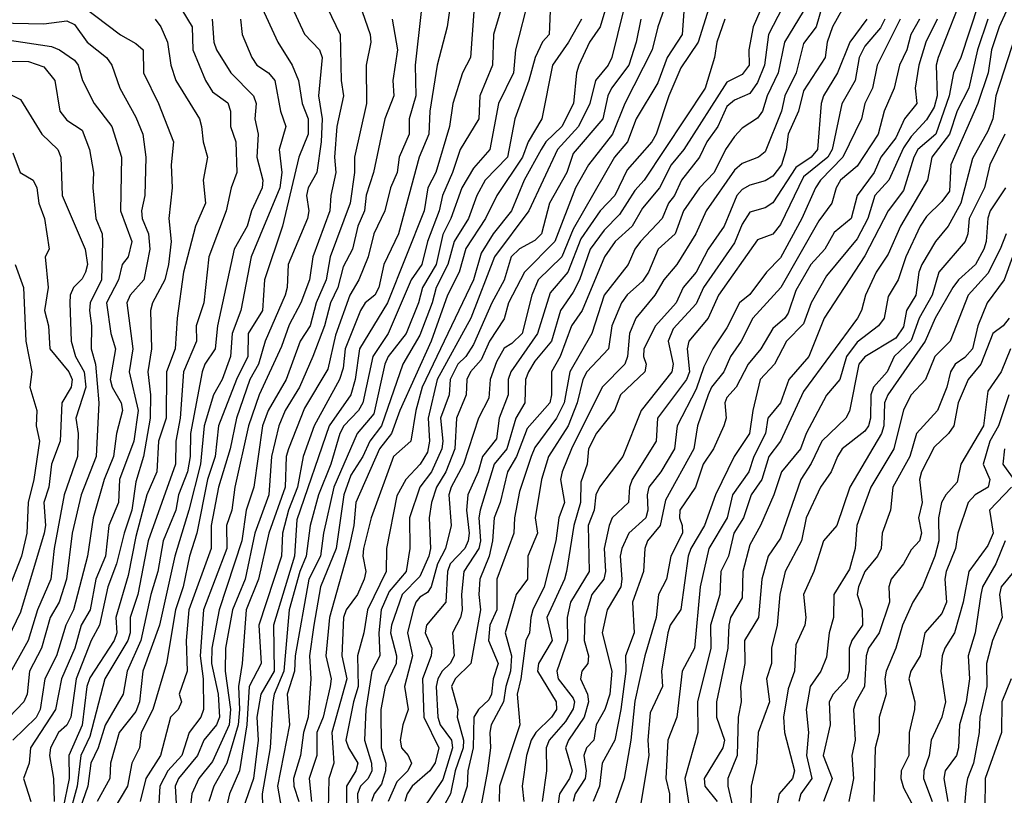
# Model space of a CAD drawing. Header units: metres. Extents: x -51132 to -49532, y -231222 to -229437.
# Tile 345 of 656: x -51004 to -50940, y -229551 to -229501. Entities that reach past the tile are written whole.
import ezdxf

# ---------------------------------------------------------------- set-up
doc = ezdxf.new("R2010")
doc.units = ezdxf.units.M
for name, color, linetype in [('CONTOUR_HALF', 8, 'Continuous'), ('CONTOUR_INDEX', 1, 'Continuous'), ('CONTOUR_INTER', 3, 'Continuous')]:
    doc.layers.add(name, color=color, linetype=linetype)

msp = doc.modelspace()

# ---------------------------------------------------------------- linework, layer by layer
at = {"layer": 'CONTOUR_HALF'}
for points, elevation in [([(-50984.442, -229498.259), (-50982.761, -229501.759), (-50982.696, -229504.759), (-50982.558, -229505.759), (-50982.974, -229507.759), (-50983.134, -229509.759), (-50983.052, -229510.759), (-50983.371, -229512.259), (-50983.431, -229513.259), (-50984.541, -229516.259), (-50984.768, -229517.759), (-50985.33, -229519.259), (-50986.08, -229520.685), (-50986.58, -229522.108), (-50988.035, -229525.259), (-50988.728, -229527.259), (-50989.638, -229531.259), (-50989.834, -229532.759), (-50990.177, -229533.759), (-50990.147, -229535.259), (-50991.667, -229539.259), (-50991.878, -229542.259), (-50991.693, -229543.759), (-50991.676, -229545.759), (-50991.841, -229546.259), (-50992.6, -229547.259), (-50993.074, -229548.759), (-50993.992, -229549.759), (-50994.504, -229550.759), (-50994.592, -229552.259)], 39.5), ([(-50965.097, -229498.759), (-50965.822, -229501.259), (-50966.534, -229502.259), (-50967.226, -229503.759), (-50967.383, -229504.259), (-50967.574, -229506.259), (-50968.333, -229507.759), (-50969.361, -229508.759), (-50969.677, -229509.259), (-50970.776, -229511.259), (-50971.601, -229513.259), (-50972.802, -229514.759), (-50973.58, -229516.008), (-50974.091, -229517.759), (-50977.416, -229524.759), (-50977.839, -229526.259), (-50978.163, -229528.259), (-50979.292, -229529.259), (-50980.752, -229533.259), (-50981.246, -229535.259), (-50981.282, -229535.759), (-50981.103, -229536.759), (-50981.201, -229537.259), (-50981.646, -229538.259), (-50982.384, -229539.259), (-50982.55, -229539.759), (-50982.651, -229542.259), (-50982.334, -229543.759), (-50983.307, -229547.259), (-50983.173, -229549.259), (-50983.516, -229550.259), (-50983.539, -229552.259)], 34.5), ([(-50953.316, -229498.759), (-50954.868, -229501.759), (-50955.126, -229503.759), (-50955.58, -229504.893), (-50956.08, -229505.605), (-50957.08, -229506.038), (-50957.58, -229506.453), (-50958.172, -229507.759), (-50958.886, -229508.759), (-50959.366, -229509.759), (-50960.535, -229511.259), (-50960.999, -229512.259), (-50961.386, -229512.759), (-50961.795, -229513.759), (-50963.207, -229515.259), (-50963.581, -229515.759), (-50964.009, -229516.759), (-50965.574, -229518.759), (-50966.375, -229521.259), (-50967.815, -229523.759), (-50968.171, -229525.759), (-50968.673, -229526.759), (-50970.08, -229528.684), (-50970.33, -229529.259), (-50971.08, -229531.542), (-50971.407, -229533.259), (-50971.444, -229534.259), (-50972.552, -229537.259), (-50972.556, -229539.259), (-50973.022, -229540.259), (-50973.094, -229541.259), (-50972.481, -229542.759), (-50972.791, -229543.759), (-50972.919, -229544.759), (-50973.08, -229545.117), (-50973.757, -229545.759), (-50974.061, -229546.259), (-50974.101, -229548.259), (-50974.444, -229549.759), (-50974.494, -229550.759), (-50975.14, -229552.759)], 30.5), ([(-50975.521, -229499.259), (-50975.801, -229501.259), (-50976.439, -229503.759), (-50976.937, -229506.759), (-50976.984, -229508.259), (-50977.626, -229509.759), (-50978.972, -229514.759), (-50979.929, -229516.759), (-50980.249, -229518.259), (-50980.517, -229518.759), (-50981.132, -229519.259), (-50981.452, -229519.759), (-50982.448, -229522.259), (-50982.58, -229523.511), (-50982.8, -229524.259), (-50984.47, -229527.259), (-50985.188, -229529.259), (-50985.547, -229531.259), (-50986.142, -229532.759), (-50986.524, -229534.259), (-50986.584, -229535.759), (-50988.057, -229540.259), (-50987.913, -229542.759), (-50988.7, -229544.259), (-50988.85, -229546.759), (-50989.318, -229549.759), (-50989.977, -229551.259), (-50990.432, -229553.259)], 37.5), ([(-50972.031, -229499.259), (-50972.78, -229501.759), (-50972.848, -229503.759), (-50973.664, -229505.759), (-50973.736, -229507.259), (-50974.952, -229509.259), (-50975.439, -229510.759), (-50976.104, -229512.259), (-50976.308, -229513.259), (-50977.083, -229515.259), (-50977.446, -229516.759), (-50978.138, -229517.759), (-50979.63, -229521.259), (-50980.63, -229522.759), (-50981.299, -229525.759), (-50981.58, -229526.28), (-50982.522, -229527.259), (-50982.785, -229527.759), (-50983.378, -229529.759), (-50984.174, -229531.759), (-50984.725, -229533.759), (-50984.978, -229535.759), (-50985.387, -229536.759), (-50986.093, -229539.259), (-50986.426, -229543.259), (-50987.059, -229544.759), (-50987.15, -229545.259), (-50987.33, -229548.259), (-50987.841, -229551.259), (-50987.809, -229552.759)], 36.5), ([(-50987.971, -229499.759), (-50986.834, -229502.259), (-50985.886, -229503.759), (-50985.474, -229504.759), (-50985.247, -229506.259), (-50984.842, -229507.259), (-50984.848, -229508.259), (-50985.449, -229509.759), (-50986.526, -229514.259), (-50987.7, -229517.759), (-50987.832, -229519.759), (-50988.761, -229521.259), (-50988.78, -229522.759), (-50989.517, -229524.259), (-50990.689, -229527.259), (-50990.906, -229529.259), (-50991.405, -229530.759), (-50992.098, -229534.259), (-50992.584, -229535.759), (-50992.994, -229537.759), (-50993.497, -229539.259), (-50994.08, -229542.76), (-50994.968, -229545.759), (-50995.721, -229547.259), (-50995.834, -229548.259), (-50996.347, -229549.259), (-50996.616, -229550.759), (-50997.52, -229552.259)], 40.5), ([(-50969.08, -229500.221), (-50969.158, -229501.759), (-50969.58, -229502.246), (-50970.065, -229503.259), (-50970.467, -229504.759), (-50971.393, -229507.259), (-50971.87, -229509.759), (-50973.318, -229511.259), (-50973.865, -229512.259), (-50974.406, -229513.759), (-50975.337, -229515.259), (-50975.755, -229516.759), (-50976.508, -229518.259), (-50976.766, -229519.259), (-50977.58, -229521.367), (-50978.694, -229523.259), (-50980.071, -229527.259), (-50980.842, -229528.259), (-50981.286, -229529.259), (-50982.08, -229530.48), (-50982.521, -229531.759), (-50983.034, -229535.259), (-50984.04, -229537.759), (-50984.473, -229540.259), (-50984.77, -229542.259), (-50984.675, -229543.759), (-50984.852, -229546.259), (-50985.156, -229547.259), (-50985.352, -229548.759), (-50985.811, -229550.259), (-50985.778, -229550.759), (-50985.463, -229551.759)], 35.5), ([(-50960.372, -229500.259), (-50960.491, -229501.759), (-50961.471, -229503.259), (-50962.08, -229504.923), (-50963.48, -229507.259), (-50964.051, -229508.759), (-50964.902, -229509.759), (-50967.58, -229514.445), (-50968.325, -229516.259), (-50969.877, -229517.759), (-50970.275, -229518.759), (-50970.922, -229521.259), (-50971.58, -229521.912), (-50972.08, -229522.199), (-50972.58, -229523.099), (-50973.001, -229524.259), (-50973.08, -229525.458), (-50973.754, -229526.759), (-50974.724, -229529.759), (-50975.539, -229531.259), (-50975.679, -229531.759), (-50975.543, -229533.759), (-50975.908, -229535.259), (-50976.419, -229536.259), (-50976.849, -229537.759), (-50977.08, -229538.129), (-50977.58, -229538.442), (-50977.829, -229538.759), (-50978.019, -229539.259), (-50978.381, -229540.759), (-50978.051, -229542.259), (-50978.576, -229544.259), (-50978.341, -229545.759), (-50978.693, -229546.759), (-50978.869, -229547.759), (-50978.77, -229548.259), (-50978.34, -229548.759), (-50978.11, -229549.259), (-50978.349, -229549.759), (-50979.08, -229550.476), (-50979.651, -229551.759)], 32.5), ([(-50951.322, -229499.759), (-50951.757, -229501.259), (-50952.58, -229502.345), (-50953.065, -229504.259), (-50953.808, -229505.759), (-50954.009, -229506.759), (-50955.08, -229509.418), (-50955.521, -229509.759), (-50956.58, -229510.178), (-50957.08, -229510.597), (-50958.922, -229513.259), (-50959.605, -229514.759), (-50960.838, -229516.759), (-50961.675, -229517.759), (-50962.264, -229518.759), (-50963.511, -229520.259), (-50963.926, -229521.259), (-50964.056, -229522.759), (-50964.215, -229523.259), (-50965.708, -229524.759), (-50967.704, -229528.759), (-50968.307, -229530.259), (-50968.423, -229530.759), (-50968.151, -229532.259), (-50968.518, -229533.259), (-50968.721, -229534.759), (-50969.477, -229537.759), (-50970.22, -229539.259), (-50970.347, -229539.759), (-50970.44, -229540.759), (-50970.674, -229541.259), (-50971, -229543.759), (-50971.246, -229544.759), (-50971.055, -229546.759), (-50972.394, -229550.759), (-50972.412, -229551.759)], 29.5), ([(-50941.185, -229499.759), (-50942.342, -229503.259), (-50942.807, -229504.259), (-50943.095, -229505.759), (-50943.974, -229508.259), (-50945.141, -229509.259), (-50945.405, -229509.759), (-50946.08, -229511.924), (-50947.08, -229513.252), (-50948.58, -229516.197), (-50951.233, -229520.259), (-50952.232, -229522.759), (-50953.55, -229524.259), (-50954.078, -229525.759), (-50954.902, -229526.759), (-50955.057, -229527.759), (-50955.811, -229529.259), (-50956.14, -229530.259), (-50957.204, -229531.759), (-50957.558, -229533.259), (-50958.756, -229535.259), (-50959.327, -229537.759), (-50959.693, -229541.759), (-50960.485, -229543.259), (-50960.847, -229546.259), (-50961.413, -229547.759), (-50961.555, -229550.259), (-50961.308, -229551.259), (-50961.316, -229552.759)], 25.5), ([(-50939.39, -229500.259), (-50939.847, -229501.259), (-50940.338, -229502.759), (-50940.554, -229504.259), (-50941.236, -229506.259), (-50942.983, -229510.259), (-50943.08, -229511.968), (-50943.58, -229512.659), (-50944.58, -229513.627), (-50944.979, -229514.259), (-50945.912, -229516.259), (-50946.417, -229517.759), (-50947.08, -229518.835), (-50947.34, -229520.259), (-50947.707, -229520.759), (-50949.08, -229521.809), (-50949.791, -229522.759), (-50950.223, -229524.259), (-50951.08, -229525.262), (-50952.405, -229527.759), (-50952.786, -229528.759), (-50954.013, -229530.259), (-50954.508, -229531.759), (-50955.38, -229533.759), (-50956.08, -229535.032), (-50956.53, -229536.759), (-50956.58, -229538.476), (-50957.339, -229539.759), (-50957.46, -229540.259), (-50957.516, -229541.759), (-50958.249, -229545.259), (-50958.259, -229546.259), (-50957.741, -229547.759), (-50957.845, -229548.259), (-50959.054, -229550.259), (-50959.019, -229550.759), (-50958.215, -229551.759)], 24.5), ([(-51005.08, -229501.004), (-51002.08, -229501.072), (-51000.58, -229500.883), (-51000.08, -229501.116), (-50999.242, -229502.259), (-50997.988, -229503.259), (-50997.65, -229503.759), (-50997.113, -229505.259), (-50996.08, -229507.143), (-50995.621, -229508.259), (-50995.434, -229509.759), (-50995.501, -229512.259), (-50995.706, -229513.259), (-50995.668, -229513.759), (-50995.248, -229514.759), (-50995.159, -229515.759), (-50995.566, -229517.759), (-50996.449, -229518.759), (-50996.672, -229519.259), (-50996.264, -229522.259), (-50996.519, -229523.759), (-50995.921, -229526.259), (-50996.214, -229528.259), (-50997.143, -229530.759), (-50997.207, -229532.259), (-50997.83, -229533.759), (-50998.043, -229535.759), (-50998.674, -229537.259), (-50999.043, -229539.259), (-50999.639, -229540.259), (-51000.06, -229541.759), (-51000.925, -229543.759), (-51001.321, -229545.759), (-51002.942, -229548.259), (-51003.02, -229549.259), (-51003.403, -229550.259), (-51002.915, -229551.759)], 43.5), ([(-50994.811, -229500.759), (-50994.45, -229501.259), (-50994.021, -229502.259), (-50993.799, -229503.759), (-50993.463, -229504.759), (-50991.94, -229507.259), (-50991.805, -229507.759), (-50991.698, -229508.759), (-50991.419, -229509.759), (-50991.696, -229511.259), (-50991.53, -229512.759), (-50992.199, -229514.259), (-50992.974, -229517.259), (-50993.387, -229520.259), (-50993.516, -229522.259), (-50994.084, -229523.759), (-50994.11, -229526.759), (-50994.593, -229528.259), (-50994.708, -229530.259), (-50995.366, -229531.759), (-50996.08, -229534.475), (-50996.58, -229537.013), (-50997.37, -229539.759), (-50997.312, -229540.759), (-50997.485, -229541.259), (-50999.08, -229543.69), (-50999.262, -229544.259), (-50999.58, -229546.773), (-51000.432, -229548.759), (-51000.411, -229550.259), (-51000.831, -229552.259)], 42.5), ([(-50991.103, -229500.759), (-50990.998, -229502.259), (-50990.827, -229502.759), (-50989.885, -229504.259), (-50988.416, -229505.759), (-50988.249, -229506.259), (-50988.316, -229507.259), (-50988.116, -229508.259), (-50988.199, -229509.759), (-50987.806, -229511.259), (-50987.839, -229511.759), (-50988.536, -229513.259), (-50988.827, -229514.259), (-50989.667, -229515.759), (-50990.763, -229520.759), (-50990.913, -229522.259), (-50991.585, -229523.259), (-50991.763, -229523.759), (-50992.51, -229527.759), (-50992.532, -229529.259), (-50992.708, -229530.259), (-50993.297, -229531.759), (-50993.481, -229532.759), (-50994.293, -229534.759), (-50994.635, -229536.759), (-50995.107, -229538.259), (-50995.741, -229541.259), (-50996.633, -229543.259), (-50996.909, -229544.759), (-50998.08, -229546.773), (-50998.531, -229548.259), (-50999.017, -229549.259), (-50999.212, -229550.759), (-51000.42, -229554.259)], 41.5), ([(-50979.376, -229500.759), (-50979.025, -229502.759), (-50979.342, -229504.759), (-50979.263, -229505.759), (-50979.858, -229507.259), (-50980.598, -229510.759), (-50981.08, -229512.23), (-50981.184, -229513.259), (-50981.627, -229514.259), (-50981.965, -229515.759), (-50982.58, -229516.908), (-50982.917, -229518.259), (-50983.397, -229519.259), (-50983.781, -229520.759), (-50984.538, -229522.759), (-50985.41, -229524.759), (-50986.344, -229526.259), (-50986.772, -229527.259), (-50987.237, -229529.259), (-50987.409, -229531.759), (-50988.317, -229534.259), (-50988.966, -229537.259), (-50989.773, -229539.259), (-50990.228, -229541.759), (-50990.269, -229543.259), (-50989.916, -229545.759), (-50989.995, -229546.759), (-50991.08, -229549.156), (-50991.981, -229550.259), (-50992.438, -229551.259), (-50992.64, -229553.259)], 38.5), ([(-50963.174, -229500.759), (-50963.476, -229502.259), (-50963.965, -229503.759), (-50965.092, -229505.259), (-50965.328, -229505.759), (-50965.667, -229507.259), (-50967.58, -229509.528), (-50967.999, -229510.759), (-50969.126, -229512.759), (-50969.65, -229514.759), (-50970.08, -229515.188), (-50971.08, -229515.735), (-50971.619, -229516.259), (-50972.08, -229517.778), (-50972.878, -229519.259), (-50974.08, -229521.973), (-50974.58, -229522.749), (-50975.101, -229523.259), (-50975.592, -229524.259), (-50975.668, -229525.259), (-50976.225, -229526.759), (-50976.078, -229528.259), (-50976.155, -229528.759), (-50976.812, -229530.259), (-50977.573, -229531.259), (-50978.241, -229533.259), (-50978.232, -229535.259), (-50978.459, -229536.759), (-50979.58, -229538.063), (-50980.088, -229539.259), (-50980.257, -229540.759), (-50980.184, -229542.259), (-50980.694, -229543.259), (-50981.095, -229545.759), (-50981.177, -229547.759), (-50980.725, -229549.259), (-50980.695, -229549.759), (-50980.954, -229550.259), (-50981.446, -229550.759), (-50981.629, -229551.259), (-50981.581, -229553.259)], 33.5), ([(-50957.701, -229500.759), (-50958.227, -229502.259), (-50958.379, -229503.259), (-50958.991, -229505.259), (-50962.966, -229511.259), (-50963.58, -229511.933), (-50964.58, -229513.502), (-50965.58, -229514.511), (-50966.488, -229515.759), (-50967.181, -229517.759), (-50967.58, -229518.561), (-50968.42, -229519.759), (-50968.991, -229521.759), (-50970.08, -229523.06), (-50970.492, -229523.759), (-50970.7, -229524.259), (-50970.738, -229525.759), (-50971.317, -229526.759), (-50971.918, -229528.759), (-50972.735, -229529.759), (-50973.648, -229532.759), (-50973.727, -229533.259), (-50973.629, -229534.759), (-50973.744, -229535.259), (-50974.706, -229536.759), (-50974.871, -229538.259), (-50974.822, -229539.259), (-50974.935, -229539.759), (-50975.44, -229540.759), (-50975.342, -229542.259), (-50975.606, -229542.759), (-50976.122, -229543.259), (-50976.402, -229543.759), (-50976.504, -229544.259), (-50976.41, -229546.259), (-50976.249, -229546.759), (-50975.525, -229547.759), (-50975.45, -229548.259), (-50976.08, -229550.315), (-50977.374, -229552.259)], 31.5), ([(-50948.462, -229500.759), (-50949.572, -229502.259), (-50950.365, -229504.259), (-50951.284, -229505.759), (-50951.441, -229506.259), (-50951.68, -229509.259), (-50952.08, -229509.759), (-50953.08, -229510.437), (-50954.58, -229512.731), (-50955.08, -229513.062), (-50956.08, -229513.349), (-50956.58, -229514.129), (-50957.08, -229515.352), (-50959.106, -229518.259), (-50959.58, -229519.312), (-50961.08, -229520.953), (-50961.4, -229521.759), (-50961.067, -229523.259), (-50961.152, -229523.759), (-50963.17, -229526.259), (-50964.363, -229529.259), (-50965.877, -229531.259), (-50966.113, -229531.759), (-50966.226, -229532.759), (-50966.611, -229533.759), (-50966.547, -229536.759), (-50967.754, -229538.759), (-50967.983, -229539.759), (-50967.951, -229541.259), (-50968.658, -229543.259), (-50968.569, -229543.759), (-50967.58, -229545.008), (-50967.497, -229545.259), (-50967.58, -229545.718), (-50968.08, -229546.541), (-50969.16, -229547.759), (-50969.346, -229548.259), (-50969.332, -229549.759), (-50969.6, -229551.759)], 28.5), ([(-50946.289, -229500.759), (-50947.789, -229503.759), (-50948.081, -229505.259), (-50948.583, -229506.259), (-50948.812, -229507.259), (-50950.031, -229509.759), (-50951.483, -229511.259), (-50951.799, -229511.759), (-50952.696, -229513.759), (-50954.08, -229516.319), (-50954.99, -229517.259), (-50956.08, -229518.705), (-50956.752, -229519.259), (-50957.58, -229520.873), (-50958.489, -229522.259), (-50959.08, -229523.424), (-50959.58, -229524.871), (-50960.804, -229527.259), (-50960.987, -229528.759), (-50961.875, -229530.259), (-50962.661, -229531.259), (-50962.775, -229531.759), (-50962.731, -229532.759), (-50962.863, -229533.259), (-50963.957, -229534.259), (-50964.429, -229535.259), (-50964.535, -229535.759), (-50964.418, -229537.259), (-50964.493, -229537.759), (-50965.374, -229539.259), (-50965.695, -229540.759), (-50965.076, -229543.259), (-50965.207, -229544.759), (-50965.516, -229545.759), (-50966.097, -229546.759), (-50966.248, -229547.759), (-50966.726, -229548.259), (-50966.889, -229548.759), (-50966.748, -229549.759), (-50966.814, -229550.259), (-50967.463, -229551.259), (-50967.587, -229551.759)], 27.5), ([(-50943.876, -229500.759), (-50944.626, -229502.259), (-50945.077, -229503.759), (-50945.303, -229505.259), (-50945.206, -229506.259), (-50946.007, -229507.259), (-50946.58, -229508.506), (-50947.541, -229509.759), (-50947.983, -229510.759), (-50949.091, -229512.259), (-50949.474, -229513.759), (-50950.58, -229514.679), (-50951.2, -229515.759), (-50952.102, -229516.759), (-50953.08, -229518.444), (-50953.58, -229519.93), (-50953.795, -229520.259), (-50954.58, -229520.915), (-50955.373, -229522.259), (-50956.183, -229523.259), (-50956.968, -229524.759), (-50957.58, -229525.412), (-50957.699, -229525.759), (-50957.618, -229526.759), (-50957.78, -229527.259), (-50958.454, -229528.759), (-50959.131, -229529.759), (-50959.619, -229531.259), (-50960.651, -229532.759), (-50960.673, -229533.259), (-50960.479, -229533.759), (-50960.476, -229534.259), (-50961.231, -229535.759), (-50961.507, -229537.259), (-50962.038, -229538.259), (-50962.181, -229539.759), (-50962.921, -229542.259), (-50963.58, -229545.217), (-50963.843, -229547.759), (-50964.263, -229550.259), (-50964.966, -229552.259)], 26.5), ([(-51005.58, -229503.509), (-51003.08, -229503.517), (-51002.08, -229503.862), (-51001.353, -229504.759), (-51001.026, -229506.759), (-51000.58, -229507.351), (-50999.58, -229508.007), (-50999.085, -229509.259), (-50998.828, -229510.759), (-50998.87, -229511.759), (-50998.691, -229513.759), (-50998.267, -229514.759), (-50998.244, -229515.259), (-50998.311, -229517.759), (-50999.061, -229519.259), (-50999.106, -229519.759), (-50998.967, -229520.759), (-50998.988, -229522.259), (-50998.712, -229523.259), (-50998.48, -229525.759), (-50998.667, -229529.259), (-50999.648, -229531.759), (-51000.216, -229534.259), (-51000.597, -229537.259), (-51001.063, -229538.759), (-51001.652, -229539.759), (-51002.213, -229541.759), (-51003.009, -229543.259), (-51003.162, -229544.759), (-51003.379, -229545.259), (-51004.333, -229546.259)], 44.5), ([(-50939.46, -229508.259), (-50940.452, -229510.259), (-50940.801, -229511.759), (-50941.804, -229513.759), (-50941.888, -229514.759), (-50942.063, -229515.259), (-50943.767, -229517.259), (-50944.203, -229518.759), (-50945.043, -229520.259), (-50945.58, -229521.706), (-50946.689, -229522.759), (-50947.134, -229523.759), (-50948.028, -229524.759), (-50948.204, -229525.259), (-50948.216, -229526.759), (-50948.343, -229527.259), (-50948.58, -229527.626), (-50950.07, -229528.759), (-50950.364, -229529.259), (-50950.792, -229530.259), (-50951.484, -229531.259), (-50952.411, -229533.259), (-50952.71, -229534.759), (-50953.771, -229536.759), (-50954.119, -229538.259), (-50954.296, -229540.259), (-50954.66, -229541.759), (-50954.679, -229542.759), (-50954.99, -229543.759), (-50954.801, -229545.259), (-50955.538, -229547.259), (-50955.654, -229549.259), (-50955.989, -229550.759), (-50956.007, -229552.259)], 23.5), ([(-51004.08, -229509.487), (-51003.608, -229510.759), (-51002.771, -229511.259), (-51002.522, -229511.759), (-51002.405, -229512.759), (-51002.023, -229513.759), (-51001.723, -229515.759), (-51001.98, -229516.259), (-51001.792, -229518.259), (-51002.018, -229519.759), (-51001.769, -229520.759), (-51001.685, -229522.259), (-51000.437, -229523.759), (-51000.215, -229524.259), (-51000.287, -229524.759), (-51000.9, -229525.759), (-51001.013, -229528.259), (-51001.574, -229529.759), (-51001.735, -229531.259), (-51002.068, -229532.259), (-51001.967, -229533.759), (-51002.047, -229534.259), (-51003.58, -229539.42), (-51004.978, -229542.259)], 45.5), ([(-50939.374, -229514.759), (-50939.784, -229515.759), (-50940.58, -229517.34), (-50941.849, -229518.759), (-50943.041, -229521.759), (-50944.041, -229522.759), (-50944.645, -229524.259), (-50945.582, -229525.259), (-50946.08, -229526.22), (-50946.711, -229528.759), (-50948.208, -229531.259), (-50949.115, -229533.759), (-50949.215, -229535.259), (-50949.58, -229536.607), (-50950.602, -229538.259), (-50950.636, -229539.759), (-50950.903, -229540.759), (-50951.08, -229542.351), (-50951.448, -229543.259), (-50952.143, -229544.259), (-50952.407, -229545.759), (-50952.263, -229547.259), (-50952.397, -229548.759), (-50952.046, -229550.259), (-50952.765, -229551.259), (-50952.881, -229551.759)], 22.5), ([(-50939.196, -229520.259), (-50939.58, -229520.743), (-50940.253, -229521.259), (-50941.042, -229523.259), (-50941.855, -229524.259), (-50942.508, -229525.759), (-50942.791, -229527.259), (-50943.139, -229527.759), (-50944.08, -229528.666), (-50944.904, -229530.259), (-50945.02, -229530.759), (-50944.861, -229532.259), (-50945.101, -229533.259), (-50944.904, -229534.259), (-50945.028, -229534.759), (-50945.58, -229535.346), (-50946.081, -229536.259), (-50946.881, -229537.259), (-50947.016, -229537.759), (-50946.981, -229538.759), (-50947.66, -229540.759), (-50948.349, -229541.759), (-50948.505, -229542.259), (-50948.609, -229544.259), (-50949.179, -229545.259), (-50949.329, -229545.759), (-50949.215, -229547.759), (-50949.428, -229548.759), (-50949.318, -229550.259), (-50949.639, -229551.759)], 21.5), ([(-50939.219, -229525.259), (-50939.889, -229527.259), (-50940.458, -229528.259), (-50940.882, -229529.759), (-50940.446, -229530.759), (-50940.557, -229531.259), (-50941.407, -229531.759), (-50941.853, -229532.259), (-50942.536, -229534.259), (-50942.689, -229535.259), (-50943.297, -229536.759), (-50943.373, -229537.259), (-50943.262, -229538.759), (-50943.58, -229539.489), (-50944.689, -229540.759), (-50944.978, -229542.259), (-50945.597, -229543.259), (-50945.721, -229543.759), (-50945.332, -229545.259), (-50945.365, -229545.759), (-50945.706, -229547.259), (-50945.716, -229548.759), (-50946.227, -229549.759), (-50946.252, -229550.259), (-50946.08, -229550.862), (-50945.337, -229552.259)], 20.5), ([(-50939.452, -229534.759), (-50940.046, -229536.259), (-50940.928, -229537.759), (-50941.042, -229538.259), (-50941.405, -229540.759), (-50941.853, -229542.259), (-50941.778, -229543.759), (-50941.997, -229545.259), (-50942.424, -229546.759), (-50942.481, -229548.259), (-50942.608, -229548.759), (-50943.35, -229549.759), (-50943.448, -229550.259), (-50943.175, -229551.759)], 19.5), ([(-50939.058, -229543.759), (-50939.657, -229545.259), (-50939.69, -229547.259), (-50940.754, -229550.259), (-50940.784, -229552.259)], 18.5)]:
    msp.add_lwpolyline(points, dxfattribs=dict(at, elevation=elevation))
at = {"layer": 'CONTOUR_INDEX'}
for points, elevation in [([(-50986.463, -229498.759), (-50985.08, -229501.743), (-50984.108, -229502.759), (-50983.949, -229503.259), (-50984.177, -229505.759), (-50983.95, -229507.259), (-50984, -229508.759), (-50984.282, -229510.759), (-50984.849, -229511.759), (-50984.968, -229512.259), (-50984.801, -229513.259), (-50984.897, -229513.759), (-50986.164, -229516.759), (-50986.224, -229518.259), (-50986.357, -229518.759), (-50987.662, -229521.759), (-50988.088, -229523.259), (-50988.653, -229524.259), (-50989.527, -229526.759), (-50989.928, -229528.759), (-50990.69, -229531.259), (-50991.161, -229533.759), (-50991.163, -229535.259), (-50992.627, -229539.259), (-50992.805, -229541.259), (-50992.728, -229543.259), (-50993.251, -229544.759), (-50993.106, -229545.259), (-50993.31, -229545.759), (-50993.811, -229546.259), (-50994.466, -229548.759), (-50995.428, -229550.259), (-50995.788, -229551.759)], 40), ([(-50952.613, -229500.259), (-50953.822, -229502.259), (-50954.244, -229504.259), (-50954.961, -229505.759), (-50955.265, -229506.759), (-50955.58, -229507.208), (-50956.58, -229507.867), (-50957.08, -229508.417), (-50957.666, -229509.259), (-50958.412, -229510.759), (-50959.35, -229511.759), (-50960.412, -229513.259), (-50960.947, -229514.759), (-50962.052, -229515.759), (-50962.674, -229517.259), (-50963.08, -229517.848), (-50964.08, -229518.737), (-50964.447, -229519.259), (-50965.079, -229520.759), (-50965.298, -229522.259), (-50966.695, -229523.759), (-50966.959, -229524.259), (-50967.336, -229525.759), (-50967.922, -229527.259), (-50969.195, -229529.259), (-50969.656, -229530.759), (-50970.059, -229533.259), (-50969.923, -229534.259), (-50970.534, -229535.759), (-50970.569, -229537.259), (-50971.302, -229538.259), (-50972.01, -229540.759), (-50971.606, -229542.259), (-50971.67, -229543.259), (-50971.984, -229544.259), (-50972.122, -229545.259), (-50972.921, -229546.759), (-50973.014, -229547.259), (-50972.972, -229548.259), (-50973.16, -229549.759), (-50973.823, -229553.259)], 30), ([(-50967.055, -229500.759), (-50967.891, -229502.259), (-50968.943, -229503.759), (-50969.632, -229507.259), (-50970.516, -229508.759), (-50970.889, -229509.759), (-50972.559, -229512.259), (-50973.306, -229513.759), (-50974.58, -229515.722), (-50975.01, -229517.259), (-50975.77, -229518.759), (-50976.829, -229521.759), (-50978.876, -229526.259), (-50979.414, -229527.759), (-50980.211, -229528.759), (-50981.743, -229532.259), (-50981.881, -229533.759), (-50982.203, -229535.259), (-50983.454, -229539.759), (-50983.711, -229542.259), (-50983.362, -229543.759), (-50983.41, -229544.259), (-50983.871, -229546.259), (-50984.28, -229547.259), (-50984.295, -229548.759), (-50984.788, -229550.259), (-50984.641, -229551.759)], 35), ([(-50940.567, -229500.759), (-50941.255, -229502.759), (-50941.823, -229505.259), (-50942.58, -229506.745), (-50943.07, -229508.259), (-50944.224, -229509.759), (-50944.512, -229511.259), (-50946.264, -229514.259), (-50947.08, -229516.086), (-50947.861, -229517.259), (-50948.557, -229518.759), (-50948.802, -229519.759), (-50949.072, -229520.259), (-50952.58, -229525.029), (-50954.093, -229528.259), (-50954.849, -229529.259), (-50955.303, -229530.759), (-50955.991, -229531.759), (-50956.495, -229533.259), (-50957.117, -229534.259), (-50957.463, -229535.759), (-50957.979, -229536.759), (-50958.043, -229538.259), (-50958.633, -229540.259), (-50958.616, -229541.759), (-50959.497, -229545.259), (-50959.459, -229547.259), (-50960.311, -229550.259), (-50960.005, -229552.259)], 25), ([(-51005.58, -229505.013), (-51003.58, -229505.994), (-51002.21, -229508.259), (-51001.157, -229509.259), (-51000.969, -229509.759), (-51000.883, -229512.259), (-50999.385, -229515.759), (-50999.232, -229516.759), (-50999.357, -229517.259), (-50999.58, -229517.697), (-51000.147, -229518.259), (-51000.362, -229518.759), (-51000.386, -229519.259), (-51000.295, -229521.759), (-51000.013, -229522.759), (-50999.452, -229523.759), (-50999.333, -229524.759), (-50999.987, -229526.759), (-50999.841, -229527.759), (-50999.883, -229529.259), (-51000.745, -229531.759), (-51001.389, -229535.259), (-51001.62, -229537.259), (-51002.478, -229539.259), (-51003.09, -229541.259), (-51004.483, -229543.759)], 45), ([(-50939.496, -229528.759), (-50939.594, -229529.759), (-50938.874, -229530.759)], 20), ([(-50939.046, -229531.259), (-50940.459, -229532.759), (-50940.232, -229534.259), (-50940.58, -229535.069), (-50941.812, -229536.759), (-50942.19, -229538.759), (-50942.741, -229540.759), (-50943.378, -229541.759), (-50943.556, -229542.259), (-50943.647, -229543.259), (-50943.327, -229545.259), (-50943.58, -229546.246), (-50944.262, -229547.759), (-50944.402, -229548.759), (-50944.757, -229549.759), (-50944.77, -229550.259), (-50944.194, -229551.759)], 20)]:
    msp.add_lwpolyline(points, dxfattribs=dict(at, elevation=elevation))
at = {"layer": 'CONTOUR_INTER'}
for points, elevation in [([(-50942.047, -229498.759), (-50943.817, -229503.259), (-50943.941, -229503.759), (-50943.873, -229505.759), (-50944.08, -229506.496), (-50944.58, -229507.334), (-50945.58, -229508.415), (-50946.08, -229509.152), (-50947.034, -229511.259), (-50947.948, -229512.259), (-50948.399, -229513.759), (-50949.08, -229515.084), (-50951.08, -229517.503), (-50952.076, -229519.259), (-50952.58, -229520.624), (-50953.703, -229521.759), (-50954.483, -229523.259), (-50955.403, -229524.259), (-50955.894, -229526.259), (-50956.097, -229527.759), (-50957.099, -229529.259), (-50958.312, -229531.759), (-50959.037, -229533.759), (-50959.934, -229535.259), (-50960.097, -229535.759), (-50960.58, -229539.24), (-50961.265, -229540.259), (-50961.432, -229540.759), (-50961.834, -229543.259), (-50961.762, -229544.259), (-50962.58, -229545.974), (-50962.734, -229547.759), (-50962.651, -229548.759), (-50963.248, -229552.259)], 26), ([(-50970.457, -229499.259), (-50971.351, -229502.759), (-50971.486, -229504.259), (-50972.447, -229506.259), (-50973.022, -229509.259), (-50974.08, -229510.485), (-50974.847, -229511.759), (-50975.563, -229513.759), (-50976.08, -229514.789), (-50976.513, -229516.759), (-50977.401, -229518.259), (-50977.673, -229519.259), (-50978.473, -229521.259), (-50979.632, -229522.759), (-50979.855, -229523.259), (-50980.58, -229526.491), (-50981.659, -229527.759), (-50983.175, -229531.259), (-50983.855, -229534.259), (-50984.038, -229535.759), (-50984.801, -229537.259), (-50985.703, -229542.259), (-50985.731, -229543.259), (-50986.23, -229544.759), (-50986.058, -229546.759), (-50986.856, -229550.759), (-50986.599, -229552.259)], 36), ([(-50961.374, -229499.259), (-50962.08, -229501.259), (-50962.447, -229502.759), (-50964.226, -229506.259), (-50965.018, -229508.259), (-50966.584, -229510.259), (-50967.429, -229511.759), (-50968.789, -229515.259), (-50970.764, -229517.259), (-50971.795, -229519.259), (-50972.08, -229520.305), (-50973.042, -229521.759), (-50973.58, -229522.958), (-50974.276, -229523.759), (-50974.506, -229524.259), (-50974.567, -229525.259), (-50975.182, -229526.759), (-50975.287, -229528.759), (-50975.887, -229530.259), (-50976.484, -229531.259), (-50976.811, -229532.259), (-50976.959, -229533.259), (-50976.883, -229535.259), (-50976.984, -229535.759), (-50977.58, -229537.096), (-50978.722, -229538.259), (-50979.43, -229540.259), (-50979.499, -229540.759), (-50979.099, -229542.259), (-50979.118, -229542.759), (-50979.83, -229544.259), (-50980.115, -229545.759), (-50980.097, -229548.259), (-50979.803, -229549.259), (-50979.814, -229549.759), (-50980.08, -229550.62), (-50980.551, -229551.259), (-50980.731, -229551.759)], 33), ([(-50958.516, -229499.259), (-50959.443, -229502.259), (-50960.58, -229503.928), (-50961.356, -229505.759), (-50962.192, -229508.259), (-50962.455, -229508.759), (-50964.08, -229510.592), (-50964.878, -229512.259), (-50965.824, -229513.259), (-50967.08, -229515.09), (-50967.929, -229517.259), (-50969.08, -229518.595), (-50969.903, -229521.259), (-50971.642, -229523.759), (-50971.82, -229524.259), (-50971.832, -229525.259), (-50972.4, -229526.759), (-50972.58, -229528.111), (-50973.486, -229529.259), (-50973.787, -229530.259), (-50974.459, -229531.759), (-50974.53, -229532.759), (-50974.356, -229534.259), (-50974.421, -229534.759), (-50974.649, -229535.259), (-50975.592, -229536.259), (-50975.776, -229536.759), (-50975.89, -229538.759), (-50977.147, -229540.259), (-50977.225, -229540.759), (-50976.788, -229541.759), (-50976.847, -229542.259), (-50977.407, -229543.759), (-50977.32, -229546.259), (-50976.339, -229548.259), (-50976.58, -229549.226), (-50976.916, -229549.759), (-50978.083, -229550.759), (-50978.408, -229551.259), (-50978.545, -229551.759)], 32), ([(-50949.58, -229499.272), (-50950.706, -229501.259), (-50951.034, -229502.259), (-50951.166, -229503.259), (-50952.58, -229505.436), (-50952.919, -229506.759), (-50953.591, -229508.259), (-50953.705, -229509.259), (-50954.018, -229510.259), (-50954.58, -229510.995), (-50955.08, -229511.307), (-50956.08, -229511.574), (-50956.58, -229511.867), (-50956.936, -229512.259), (-50957.747, -229514.259), (-50958.791, -229515.759), (-50959.574, -229517.259), (-50960.418, -229518.259), (-50960.89, -229519.259), (-50962.227, -229520.759), (-50962.993, -229522.259), (-50963.005, -229522.759), (-50962.837, -229523.259), (-50962.926, -229523.759), (-50964.515, -229525.259), (-50964.898, -229526.259), (-50966.08, -229527.742), (-50966.593, -229528.759), (-50966.685, -229529.759), (-50967.08, -229530.934), (-50967.114, -229532.259), (-50967.544, -229533.759), (-50968.03, -229536.759), (-50968.155, -229537.259), (-50969.304, -229539.759), (-50968.967, -229541.259), (-50969.84, -229542.759), (-50969.918, -229543.259), (-50968.692, -229545.259), (-50968.685, -229545.759), (-50969.009, -229546.259), (-50970.023, -229547.259), (-50970.324, -229547.759), (-50970.64, -229548.759), (-50970.916, -229550.759), (-50970.81, -229551.759)], 29), ([(-50999.58, -229499.889), (-50997.08, -229501.793), (-50996.08, -229502.342), (-50995.601, -229502.759), (-50995.58, -229504.259), (-50994.602, -229506.259), (-50993.615, -229508.759), (-50993.778, -229510.259), (-50993.71, -229511.759), (-50993.921, -229513.759), (-50993.776, -229515.259), (-50993.943, -229516.759), (-50994.192, -229517.759), (-50994.998, -229519.259), (-50995.13, -229519.759), (-50995.053, -229522.259), (-50995.305, -229523.759), (-50995.117, -229525.259), (-50995.147, -229526.759), (-50995.584, -229529.259), (-50996.08, -229530.917), (-50996.334, -229532.759), (-50996.846, -229534.259), (-50997.334, -229536.259), (-50997.895, -229537.759), (-50998.449, -229540.259), (-50998.986, -229541.259), (-50999.967, -229543.759), (-51000.312, -229546.259), (-51000.58, -229546.774), (-51001.119, -229547.259), (-51001.632, -229548.259), (-51001.708, -229548.759), (-51001.435, -229550.259), (-51001.392, -229551.759)], 43), ([(-50993.08, -229500.151), (-50992.412, -229501.259), (-50992.361, -229502.759), (-50991.55, -229504.759), (-50991.08, -229505.498), (-50990.08, -229506.223), (-50989.912, -229506.759), (-50989.905, -229507.759), (-50989.573, -229508.759), (-50989.504, -229510.759), (-50989.874, -229511.759), (-50990.197, -229513.259), (-50991.315, -229516.259), (-50991.658, -229519.259), (-50992.144, -229520.759), (-50992.135, -229521.759), (-50992.971, -229523.759), (-50993.182, -229526.759), (-50993.481, -229528.259), (-50993.504, -229529.759), (-50995.269, -229534.759), (-50995.955, -229538.259), (-50996.439, -229539.759), (-50996.448, -229540.759), (-50996.594, -229541.259), (-50998.099, -229543.759), (-50999.08, -229547.524), (-50999.665, -229548.759), (-50999.891, -229550.759), (-51000.433, -229552.759)], 42), ([(-50981.501, -229499.759), (-50980.82, -229501.759), (-50980.762, -229502.259), (-50981.076, -229503.759), (-50981.047, -229506.259), (-50981.841, -229509.759), (-50981.839, -229510.759), (-50982.124, -229512.759), (-50983.411, -229516.259), (-50983.687, -229517.759), (-50984.332, -229519.259), (-50984.716, -229520.759), (-50985.374, -229521.759), (-50986.289, -229524.259), (-50987.46, -229526.259), (-50987.827, -229527.259), (-50988.4, -229531.259), (-50988.883, -229532.759), (-50989.178, -229534.759), (-50990.647, -229539.259), (-50991.136, -229541.759), (-50991.149, -229542.759), (-50990.718, -229544.759), (-50990.635, -229546.259), (-50990.826, -229546.759), (-50991.655, -229547.759), (-50992.056, -229548.759), (-50993.288, -229550.259), (-50993.507, -229550.759), (-50993.428, -229552.259)], 39), ([(-50977.481, -229500.259), (-50977.879, -229503.759), (-50977.837, -229505.759), (-50978.263, -229507.259), (-50978.282, -229508.259), (-50978.919, -229509.759), (-50979.059, -229510.759), (-50979.49, -229511.759), (-50979.848, -229513.259), (-50980.58, -229514.757), (-50980.934, -229516.259), (-50981.55, -229517.759), (-50982.147, -229518.759), (-50983.08, -229521.358), (-50983.58, -229523.571), (-50985.08, -229526.107), (-50986.142, -229528.759), (-50986.277, -229529.259), (-50986.355, -229531.259), (-50987.408, -229534.259), (-50988.084, -229537.259), (-50988.891, -229539.259), (-50989.151, -229542.759), (-50989.39, -229544.259), (-50989.315, -229545.759), (-50989.402, -229546.759), (-50990.158, -229549.259), (-50990.995, -229550.759), (-50991.333, -229551.759)], 38), ([(-50974.058, -229500.259), (-50974.282, -229503.259), (-50974.796, -229504.259), (-50975.426, -229506.259), (-50975.647, -229507.759), (-50976.532, -229510.759), (-50977.051, -229511.759), (-50977.289, -229513.259), (-50979.692, -229519.259), (-50981.504, -229522.259), (-50981.781, -229524.259), (-50982.062, -229525.259), (-50983.483, -229527.259), (-50985.58, -229533.404), (-50985.745, -229535.759), (-50987.119, -229540.259), (-50987.061, -229543.259), (-50987.943, -229544.759), (-50988.191, -229546.259), (-50988.108, -229547.759), (-50988.421, -229550.259), (-50989.453, -229553.259)], 37), ([(-50964.33, -229500.259), (-50965.07, -229503.259), (-50965.305, -229503.759), (-50966.144, -229504.759), (-50966.504, -229506.259), (-50967.239, -229507.759), (-50968.612, -229509.259), (-50970.469, -229513.259), (-50972.704, -229516.259), (-50974.251, -229520.259), (-50976.439, -229524.259), (-50977.043, -229526.759), (-50976.957, -229528.259), (-50977.08, -229528.989), (-50977.555, -229529.759), (-50978.489, -229530.759), (-50979.08, -229531.835), (-50979.742, -229535.259), (-50979.781, -229536.759), (-50980.986, -229539.259), (-50981.22, -229540.759), (-50981.632, -229542.259), (-50981.6, -229544.259), (-50981.909, -229545.259), (-50982.391, -229547.759), (-50982.225, -229548.259), (-50981.615, -229549.259), (-50981.737, -229549.759), (-50982.351, -229550.759), (-50982.359, -229553.259)], 34), ([(-50955.419, -229500.259), (-50955.863, -229501.259), (-50956.149, -229502.759), (-50956.121, -229503.759), (-50956.58, -229504.379), (-50957.58, -229504.867), (-50960.385, -229509.259), (-50961.2, -229510.259), (-50961.968, -229511.759), (-50963.08, -229513.076), (-50963.749, -229514.259), (-50964.861, -229515.259), (-50965.552, -229516.259), (-50966.999, -229519.759), (-50967.707, -229520.759), (-50968.441, -229522.759), (-50968.997, -229523.759), (-50968.994, -229525.259), (-50969.109, -229525.759), (-50970.58, -229527.445), (-50971.289, -229529.259), (-50971.867, -229530.259), (-50972.341, -229532.259), (-50972.74, -229533.259), (-50972.844, -229534.759), (-50973.053, -229535.759), (-50973.662, -229537.259), (-50973.742, -229538.259), (-50973.636, -229539.259), (-50974.266, -229542.759), (-50975.282, -229543.759), (-50975.506, -229544.259), (-50975.106, -229545.759), (-50975.135, -229546.259), (-50974.735, -229547.759), (-50974.759, -229548.259), (-50975.285, -229549.759), (-50975.58, -229551.259), (-50976.407, -229552.759)], 31), ([(-50938.273, -229500.259), (-50940.047, -229505.759), (-50940.262, -229507.259), (-50940.58, -229508.062), (-50941.58, -229509.835), (-50942.347, -229512.759), (-50943.164, -229514.259), (-50943.996, -229515.259), (-50944.878, -229516.759), (-50945.08, -229517.259), (-50945.266, -229518.759), (-50945.871, -229519.759), (-50946.08, -229520.824), (-50946.58, -229521.551), (-50948.58, -229522.775), (-50948.987, -229523.259), (-50949.58, -229526.321), (-50949.828, -229526.759), (-50951.384, -229528.259), (-50952.08, -229529.732), (-50952.769, -229530.759), (-50954.08, -229534.581), (-50954.882, -229535.759), (-50955.307, -229537.259), (-50955.508, -229539.759), (-50956.433, -229541.259), (-50956.411, -229542.759), (-50956.683, -229544.259), (-50956.637, -229545.259), (-50956.844, -229546.259), (-50956.906, -229548.759), (-50957.506, -229550.259), (-50957.524, -229550.759), (-50957.165, -229552.259)], 24), ([(-50989.27, -229500.759), (-50989.145, -229501.759), (-50988.525, -229503.259), (-50988.193, -229503.759), (-50987.425, -229504.259), (-50987.015, -229504.759), (-50986.659, -229506.759), (-50986.304, -229507.759), (-50986.744, -229509.259), (-50986.563, -229510.759), (-50986.703, -229511.759), (-50988.571, -229516.259), (-50989.238, -229519.759), (-50989.797, -229521.259), (-50989.903, -229522.759), (-50990.453, -229524.259), (-50991.011, -229525.259), (-50991.628, -229527.259), (-50991.874, -229529.759), (-50992.619, -229532.759), (-50993.541, -229535.759), (-50994.539, -229540.259), (-50995.619, -229543.259), (-50995.841, -229545.259), (-50996.08, -229545.879), (-50997.163, -229547.259), (-50997.732, -229549.259), (-50997.774, -229550.259), (-50998.6, -229551.759)], 41), ([(-50947.293, -229500.759), (-50947.58, -229501.337), (-50948.58, -229502.529), (-50948.963, -229503.259), (-50949.227, -229504.759), (-50950.08, -229506.275), (-50950.717, -229509.259), (-50951.011, -229509.759), (-50952.58, -229511.049), (-50954.08, -229514.153), (-50954.58, -229514.786), (-50955.58, -229515.138), (-50958.127, -229518.759), (-50958.794, -229520.259), (-50960.058, -229521.759), (-50960.174, -229522.259), (-50960.022, -229523.759), (-50960.207, -229524.259), (-50962.099, -229526.759), (-50962.191, -229528.259), (-50963.744, -229530.759), (-50963.929, -229531.259), (-50963.992, -229532.259), (-50965.044, -229533.259), (-50965.25, -229533.759), (-50965.567, -229535.259), (-50965.475, -229536.759), (-50965.588, -229537.259), (-50966.365, -229538.259), (-50966.822, -229539.759), (-50966.864, -229541.259), (-50966.599, -229542.259), (-50966.643, -229542.759), (-50967.035, -229543.259), (-50967.106, -229543.759), (-50966.659, -229544.759), (-50966.595, -229545.259), (-50966.878, -229546.259), (-50967.901, -229547.759), (-50968.082, -229548.259), (-50967.658, -229549.759), (-50967.824, -229550.259), (-50968.471, -229551.259), (-50968.899, -229554.259)], 28), ([(-50945.034, -229500.759), (-50945.599, -229501.759), (-50945.852, -229502.759), (-50946.325, -229503.759), (-50946.678, -229505.259), (-50947.332, -229506.759), (-50947.712, -229508.259), (-50949.08, -229510.342), (-50950.167, -229511.259), (-50950.456, -229511.759), (-50950.731, -229512.759), (-50951.58, -229513.909), (-50954.07, -229518.259), (-50955.891, -229520.259), (-50956.637, -229521.759), (-50957.334, -229522.759), (-50957.773, -229523.759), (-50958.579, -229524.759), (-50958.804, -229525.259), (-50959.49, -229527.259), (-50959.739, -229528.759), (-50961.58, -229532.115), (-50961.916, -229533.759), (-50962.743, -229534.759), (-50962.924, -229535.259), (-50963.018, -229536.759), (-50963.715, -229538.759), (-50963.615, -229540.759), (-50964.179, -229542.259), (-50964.169, -229543.259), (-50964.481, -229545.759), (-50964.877, -229547.759), (-50965.709, -229549.259), (-50965.867, -229550.759), (-50966.278, -229551.759)], 27), ([(-51004.58, -229502.095), (-51001.58, -229502.554), (-51001.055, -229502.759), (-51000.08, -229503.43), (-50999.841, -229503.759), (-50999.554, -229504.759), (-50998.785, -229506.259), (-50997.64, -229507.759), (-50997.003, -229509.759), (-50997.086, -229513.259), (-50996.334, -229515.259), (-50996.58, -229516.249), (-50996.964, -229516.759), (-50997.211, -229517.759), (-50997.99, -229519.259), (-50997.7, -229521.259), (-50997.394, -229522.259), (-50997.741, -229524.259), (-50997.611, -229524.759), (-50997.04, -229525.759), (-50996.946, -229526.259), (-50997.335, -229527.759), (-50997.538, -229529.259), (-50998.147, -229530.759), (-50998.867, -229533.259), (-50999.224, -229535.759), (-51000.134, -229539.259), (-51000.641, -229540.259), (-51001.247, -229542.259), (-51002.005, -229543.759), (-51002.301, -229545.759), (-51002.58, -229546.283), (-51004.092, -229547.759)], 44), ([(-50939.426, -229511.759), (-50940.426, -229513.259), (-50940.58, -229513.73), (-50940.679, -229515.259), (-50940.846, -229515.759), (-50941.389, -229516.759), (-50942.495, -229517.759), (-50942.854, -229518.259), (-50943.999, -229520.259), (-50944.65, -229521.759), (-50947.088, -229525.259), (-50947.305, -229525.759), (-50947.345, -229527.259), (-50947.495, -229527.759), (-50949.574, -229531.259), (-50950.408, -229533.759), (-50951.284, -229534.759), (-50951.906, -229536.759), (-50952.58, -229538.259), (-50952.435, -229539.759), (-50952.505, -229540.259), (-50953.08, -229541.535), (-50953.171, -229543.259), (-50953.58, -229544.406), (-50953.892, -229546.259), (-50953.825, -229547.259), (-50953.182, -229549.759), (-50953.294, -229550.259), (-50954.163, -229551.259), (-50954.64, -229553.759)], 23), ([(-50938.975, -229516.259), (-50939.513, -229517.759), (-50940.619, -229519.259), (-50941.223, -229520.759), (-50941.58, -229522.259), (-50942.08, -229522.818), (-50942.708, -229523.259), (-50943.003, -229523.759), (-50943.256, -229524.759), (-50943.86, -229526.259), (-50945.219, -229527.759), (-50945.666, -229529.259), (-50946.775, -229531.259), (-50946.926, -229532.759), (-50947.468, -229534.259), (-50947.528, -229535.259), (-50947.774, -229535.759), (-50948.58, -229536.77), (-50948.998, -229537.759), (-50949.099, -229538.259), (-50948.772, -229539.259), (-50948.742, -229540.259), (-50949.437, -229541.259), (-50949.61, -229541.759), (-50949.609, -229543.259), (-50949.751, -229543.759), (-50950.649, -229544.759), (-50950.919, -229545.259), (-50950.852, -229546.759), (-50951.307, -229548.759), (-50950.718, -229550.259), (-50951.276, -229551.759)], 22), ([(-51003.929, -229516.759), (-51003.39, -229518.259), (-51003.242, -229521.759), (-51002.848, -229523.759), (-51002.987, -229524.759), (-51002.518, -229526.259), (-51002.579, -229527.259), (-51002.36, -229528.259), (-51002.713, -229530.759), (-51003.096, -229532.259), (-51003.182, -229534.259), (-51003.536, -229535.759), (-51004.301, -229537.759)], 46), ([(-50939.107, -229522.259), (-50939.713, -229523.759), (-50940.58, -229525.008), (-50940.857, -229527.259), (-50942.337, -229529.759), (-50942.58, -229530.934), (-50943.322, -229531.759), (-50943.598, -229532.259), (-50943.782, -229533.259), (-50943.763, -229534.759), (-50944.028, -229535.759), (-50944.826, -229537.759), (-50945.457, -229538.759), (-50946.139, -229540.259), (-50946.576, -229541.759), (-50947.203, -229543.259), (-50947.284, -229543.759), (-50947.191, -229544.759), (-50947.648, -229546.259), (-50947.667, -229547.259), (-50947.924, -229548.259), (-50948.007, -229551.759)], 21), ([(-50938.874, -229536.759), (-50939.701, -229537.759), (-50939.817, -229538.259), (-50939.648, -229539.759), (-50940.278, -229541.259), (-50940.672, -229542.759), (-50940.647, -229544.259), (-50941.103, -229546.259), (-50941.141, -229547.259), (-50941.517, -229549.259), (-50941.91, -229550.259), (-50941.981, -229550.759), (-50942.167, -229552.759)], 19)]:
    msp.add_lwpolyline(points, dxfattribs=dict(at, elevation=elevation))

doc.saveas('drawing.dxf')
